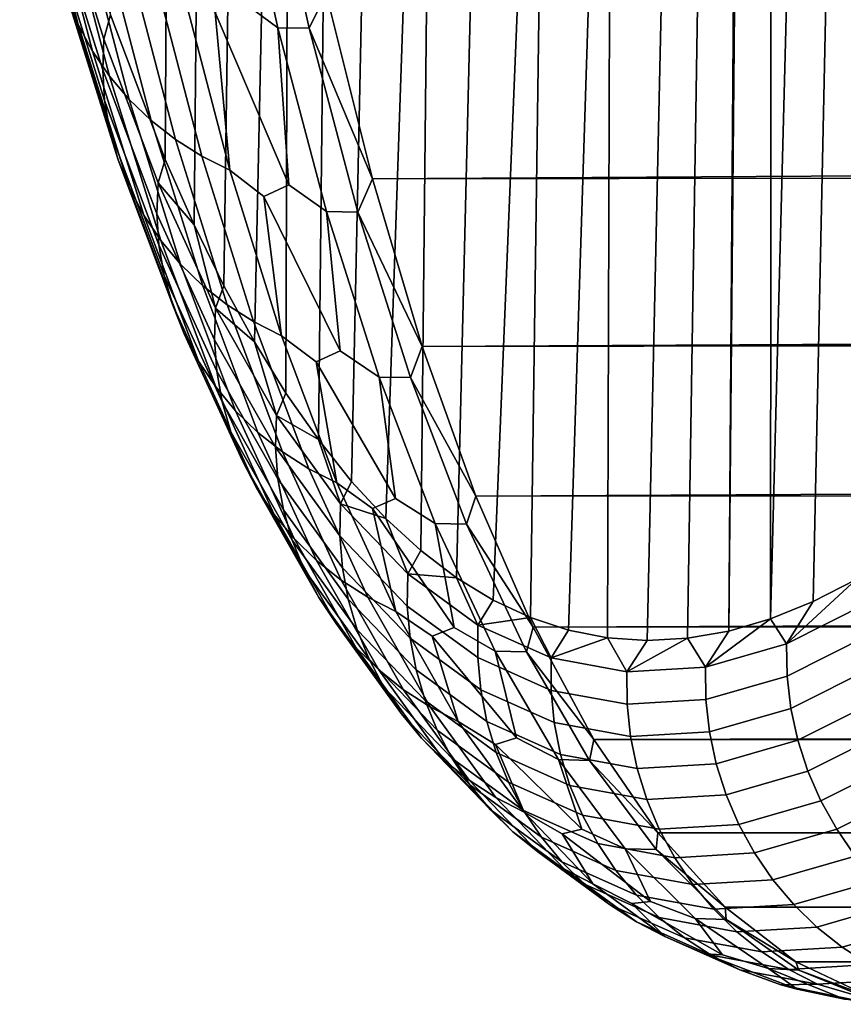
# Model space of a CAD drawing. Header units: metres. Extents: x -29 to 117, y -464 to 29.
# Tile 289 of 362: x 60.7 to 62.71, y -28.23 to -25.82. Entities that reach past the tile are written whole.
import ezdxf

# ---------------------------------------------------------------- set-up
doc = ezdxf.new("R2010")
doc.units = ezdxf.units.M
doc.layers.add('solid_24_501_056_XXX', color=7, linetype='CONTINUOUS')

msp = doc.modelspace()

# ---------------------------------------------------------------- linework, layer by layer
at = {"layer": 'solid_24_501_056_XXX'}
for points in [[(60.917889, -25.811293, 60.908936), (61.008106, -20.534176, 64.805717), (61.082829, -21.056488, 63.927475), (61.052059, -26.165073, 59.822037)], [(61.052059, -26.165073, 59.822037), (61.082829, -21.056488, 63.927475), (61.166542, -21.541302, 63.02774), (61.122555, -26.325069, 59.272682)], [(61.122555, -26.325069, 59.272682), (61.166542, -21.541302, 63.02774), (61.259201, -21.9884, 62.106964), (61.195305, -26.47378, 58.719517)], [(61.195305, -26.47378, 58.719517), (61.259201, -21.9884, 62.106964), (61.3606, -22.396265, 61.167656), (61.270229, -26.610952, 58.163246)], [(61.34726, -26.736383, 57.604412), (61.270229, -26.610952, 58.163246), (61.3606, -22.396265, 61.167656)], [(61.34726, -26.736383, 57.604412), (61.3606, -22.396265, 61.167656), (61.470665, -22.764635, 60.210468), (61.426483, -26.850285, 57.042343)], [(61.426483, -26.850285, 57.042343), (61.470665, -22.764635, 60.210468), (61.589153, -23.092253, 59.23785), (61.507847, -26.952559, 56.477432)], [(61.507847, -26.952559, 56.477432), (61.589153, -23.092253, 59.23785), (61.715961, -23.378817, 58.25071), (61.591259, -27.043016, 55.910378)], [(61.676655, -27.121513, 55.341679), (61.591259, -27.043016, 55.910378), (61.715961, -23.378817, 58.25071)], [(61.676655, -27.121513, 55.341679), (61.715961, -23.378817, 58.25071), (61.850834, -23.623327, 57.251381), (61.76413, -27.188211, 54.770626)], [(61.76413, -27.188211, 54.770626), (61.850834, -23.623327, 57.251381), (61.993603, -23.825478, 56.241089), (61.853615, -27.243029, 54.197704)], [(61.945007, -27.28583, 53.623642), (61.853615, -27.243029, 54.197704), (61.993603, -23.825478, 56.241089)], [(61.945007, -27.28583, 53.623642), (61.993603, -23.825478, 56.241089), (62.143898, -23.984343, 55.222794), (62.038242, -27.316511, 53.048912)], [(62.133427, -27.335184, 52.472771), (62.038242, -27.316511, 53.048912), (62.143898, -23.984343, 55.222794)], [(62.133427, -27.335184, 52.472771), (62.143898, -23.984343, 55.222794), (62.30183, -24.100189, 54.195641), (62.230473, -27.341801, 51.895775)], [(62.230473, -27.341801, 51.895775), (62.30183, -24.100189, 54.195641), (62.379253, -24.142944, 53.70388), (62.329262, -27.336281, 51.318699)], [(62.329262, -27.336281, 51.318699), (62.379253, -24.142944, 53.70388), (62.452919, -24.179733, 53.239231), (62.429733, -27.318565, 50.741978)], [(62.429733, -27.318565, 50.741978), (62.452919, -24.179733, 53.239231), (62.458321, -24.182289, 53.205284)], [(62.429733, -27.318565, 50.741978), (62.458321, -24.182289, 53.205284), (62.53405, -24.216347, 52.730785), (62.531998, -27.2887, 50.164856)], [(62.531998, -27.2887, 50.164856), (62.53405, -24.216347, 52.730785), (62.611195, -24.247766, 52.250172)], [(62.531998, -27.2887, 50.164856), (62.611195, -24.247766, 52.250172), (62.699429, -24.275776, 51.707115), (62.63596, -27.246687, 49.587948)], [(62.63596, -27.246687, 49.587948), (62.699429, -24.275776, 51.707115), (62.789268, -24.291878, 51.1646), (62.741486, -27.192522, 49.012028)], [(60.696167, -25.32222, 63.205719), (60.811871, -25.766062, 62.151993), (60.839283, -25.834352, 62.182224), (60.723297, -25.389418, 63.238548)], [(61.326973, -25.842443, 63.392067), (61.404263, -25.843325, 63.414909), (61.294796, -25.348557, 64.474648), (61.217274, -25.347549, 64.453278)], [(61.237095, -25.776196, 63.497288), (61.326973, -25.842443, 63.392067), (61.217274, -25.347549, 64.453278)], [(61.294796, -25.348557, 64.474648), (61.404263, -25.843325, 63.414909), (61.445564, -25.757694, 63.612606)], [(60.723297, -25.389418, 63.238548), (60.839283, -25.834352, 62.182224), (60.873932, -25.899477, 62.212017), (60.757679, -25.453518, 63.270767)], [(60.778881, -25.475048, 62.032654), (60.792866, -25.412872, 61.97942), (60.917889, -25.811293, 60.908936), (60.902275, -25.870531, 60.974213)], [(60.757679, -25.453518, 63.270767), (60.873932, -25.899477, 62.212017), (60.915474, -25.960787, 62.241077), (60.798973, -25.513889, 63.302063)], [(60.778881, -25.475048, 62.032654), (60.902275, -25.870531, 60.974213), (60.899139, -25.945667, 61.000168), (60.775391, -25.549047, 62.061657)], [(60.798973, -25.513889, 63.302063), (60.915474, -25.960787, 62.241077), (60.963497, -26.017679, 62.269115), (60.846775, -25.569931, 63.332119)], [(60.775391, -25.549047, 62.061657), (60.899139, -25.945667, 61.000168), (60.903866, -26.020435, 61.026939), (60.779766, -25.6227, 62.091408)], [(60.846775, -25.569931, 63.332119), (60.963497, -26.017679, 62.269115), (61.017532, -26.06959, 62.295853), (60.900612, -25.62109, 63.360641)], [(60.779766, -25.6227, 62.091408), (60.903866, -26.020435, 61.026939), (60.916405, -26.094095, 61.054256), (60.791965, -25.695276, 62.12162)], [(60.900612, -25.62109, 63.360641), (61.017532, -26.06959, 62.295853), (61.077038, -26.116007, 62.32103), (60.959949, -25.666862, 63.387348)], [(60.959949, -25.666862, 63.387348), (61.077038, -26.116007, 62.32103), (61.141426, -26.156469, 62.344395), (61.0242, -25.706793, 63.411972)], [(60.791965, -25.695276, 62.12162), (60.916405, -26.094095, 61.054256), (60.93663, -26.165916, 61.081852), (60.811871, -25.766062, 62.151993)], [(61.558483, -26.211903, 62.547153), (112.108826, -25.918825, 63.248302), (112.031418, -25.682573, 63.777847), (61.445564, -25.757694, 63.612606)], [(61.0242, -25.706793, 63.411972), (61.141426, -26.156469, 62.344395), (61.210064, -26.190578, 62.365715), (61.092731, -25.740488, 63.434273)], [(61.092731, -25.740488, 63.434273), (61.210064, -26.190578, 62.365715), (61.173927, -25.805346, 63.368992)], [(60.811871, -25.766062, 62.151993), (60.93663, -26.165916, 61.081852), (60.964352, -26.235191, 61.109451), (60.839283, -25.834352, 62.182224)], [(61.173927, -25.805346, 63.368992), (61.354042, -26.226875, 62.4305), (61.326973, -25.842443, 63.392067), (61.237095, -25.776196, 63.497288)], [(61.404263, -25.843325, 63.414909), (61.558483, -26.211903, 62.547153), (61.445564, -25.757694, 63.612606)], [(60.902275, -25.870531, 60.974213), (60.917889, -25.811293, 60.908936), (61.052059, -26.165073, 59.822037), (61.034389, -26.222, 59.901379)], [(61.210064, -26.190578, 62.365715), (61.292976, -26.25526, 62.290474), (61.354042, -26.226875, 62.4305), (61.173927, -25.805346, 63.368992)], [(60.839283, -25.834352, 62.182224), (60.964352, -26.235191, 61.109451), (60.999287, -26.301233, 61.136787), (60.873932, -25.899477, 62.212017)], [(61.446232, -26.292515, 62.312187), (61.52327, -26.293377, 62.336521), (61.404263, -25.843325, 63.414909), (61.326973, -25.842443, 63.392067)], [(61.354042, -26.226875, 62.4305), (61.446232, -26.292515, 62.312187), (61.326973, -25.842443, 63.392067)], [(61.404263, -25.843325, 63.414909), (61.52327, -26.293377, 62.336521), (61.558483, -26.211903, 62.547153)], [(60.902275, -25.870531, 60.974213), (61.034389, -26.222, 59.901379), (61.031631, -26.298145, 59.924255), (60.899139, -25.945667, 61.000168)], [(60.873932, -25.899477, 62.212017), (60.999287, -26.301233, 61.136787), (61.041092, -26.36339, 61.163582), (60.915474, -25.960787, 62.241077)], [(61.558483, -26.211903, 62.547153), (112.188446, -26.144548, 62.713062), (112.108826, -25.918825, 63.248302)], [(60.899139, -25.945667, 61.000168), (61.031631, -26.298145, 59.924255), (61.036728, -26.373903, 59.948006), (60.903866, -26.020435, 61.026939)], [(60.915474, -25.960787, 62.241077), (61.041092, -26.36339, 61.163582), (61.089355, -26.421047, 61.189571), (60.963497, -26.017679, 62.269115)], [(60.903866, -26.020435, 61.026939), (61.036728, -26.373903, 59.948006), (61.049625, -26.448521, 59.972397), (60.916405, -26.094095, 61.054256)], [(60.963497, -26.017679, 62.269115), (61.089355, -26.421047, 61.189571), (61.143597, -26.473633, 61.214504), (61.017532, -26.06959, 62.295853)], [(61.017532, -26.06959, 62.295853), (61.143597, -26.473633, 61.214504), (61.203281, -26.520628, 61.238132), (61.077038, -26.116007, 62.32103)], [(60.916405, -26.094095, 61.054256), (61.049625, -26.448521, 59.972397), (61.070202, -26.521261, 59.997189), (60.93663, -26.165916, 61.081852)], [(61.077038, -26.116007, 62.32103), (61.203281, -26.520628, 61.238132), (61.267822, -26.561569, 61.260216), (61.141426, -26.156469, 62.344395)], [(61.141426, -26.156469, 62.344395), (61.267822, -26.561569, 61.260216), (61.336575, -26.596048, 61.280544), (61.210064, -26.190578, 62.365715)], [(61.68055, -26.622402, 61.463009), (112.270638, -26.359629, 62.172237), (112.188446, -26.144548, 62.713062), (61.558483, -26.211903, 62.547153)], [(60.93663, -26.165916, 61.081852), (61.070202, -26.521261, 59.997189), (61.098248, -26.591408, 60.022129), (60.964352, -26.235191, 61.109451)], [(61.034389, -26.222, 59.901379), (61.052059, -26.165073, 59.822037), (61.122555, -26.325069, 59.272682)], [(61.210064, -26.190578, 62.365715), (61.336575, -26.596048, 61.280544), (61.292976, -26.25526, 62.290474)], [(61.034389, -26.222, 59.901379), (61.174973, -26.528938, 58.816021), (61.172619, -26.605963, 58.835793), (61.031631, -26.298145, 59.924255)], [(61.034389, -26.222, 59.901379), (61.122555, -26.325069, 59.272682), (61.174973, -26.528938, 58.816021)], [(61.292976, -26.25526, 62.290474), (61.480145, -26.633104, 61.347115), (61.446232, -26.292515, 62.312187), (61.354042, -26.226875, 62.4305)], [(61.52327, -26.293377, 62.336521), (61.68055, -26.622402, 61.463009), (61.558483, -26.211903, 62.547153)], [(60.964352, -26.235191, 61.109451), (61.098248, -26.591408, 60.022129), (61.133488, -26.658266, 60.046974), (60.999287, -26.301233, 61.136787)], [(61.336575, -26.596048, 61.280544), (61.421322, -26.659824, 61.195263), (61.480145, -26.633104, 61.347115), (61.292976, -26.25526, 62.290474)], [(60.999287, -26.301233, 61.136787), (61.133488, -26.658266, 60.046974), (61.175575, -26.721172, 60.07148), (61.041092, -26.36339, 61.163582)], [(61.031631, -26.298145, 59.924255), (61.172619, -26.605963, 58.835793), (61.178108, -26.682579, 58.856503), (61.036728, -26.373903, 59.948006)], [(61.574802, -26.697151, 61.215599), (61.651569, -26.698099, 61.241436), (61.52327, -26.293377, 62.336521), (61.446232, -26.292515, 62.312187)], [(61.480145, -26.633104, 61.347115), (61.574802, -26.697151, 61.215599), (61.446232, -26.292515, 62.312187)], [(61.52327, -26.293377, 62.336521), (61.651569, -26.698099, 61.241436), (61.68055, -26.622402, 61.463009)], [(61.174973, -26.528938, 58.816021), (61.122555, -26.325069, 59.272682), (61.195305, -26.47378, 58.719517)], [(61.036728, -26.373903, 59.948006), (61.178108, -26.682579, 58.856503), (61.191391, -26.758032, 58.877941), (61.049625, -26.448521, 59.972397)], [(61.041092, -26.36339, 61.163582), (61.175575, -26.721172, 60.07148), (61.224094, -26.779505, 60.095406), (61.089355, -26.421047, 61.189571)], [(61.68055, -26.622402, 61.463009), (112.321541, -26.484478, 61.842522), (112.270638, -26.359629, 62.172237)], [(61.089355, -26.421047, 61.189571), (61.224094, -26.779505, 60.095406), (61.278561, -26.832689, 60.118511), (61.143597, -26.473633, 61.214504)], [(61.049625, -26.448521, 59.972397), (61.191391, -26.758032, 58.877941), (61.21233, -26.831575, 58.899895), (61.070202, -26.521261, 59.997189)], [(61.143597, -26.473633, 61.214504), (61.278561, -26.832689, 60.118511), (61.33844, -26.880199, 60.140568), (61.203281, -26.520628, 61.238132)], [(61.174973, -26.528938, 58.816021), (61.195305, -26.47378, 58.719517), (61.270229, -26.610952, 58.163246)], [(61.68055, -26.622402, 61.463009), (112.355225, -26.563883, 61.626099), (112.321541, -26.484478, 61.842522)], [(61.070202, -26.521261, 59.997189), (61.21233, -26.831575, 58.899895), (61.240726, -26.902481, 58.922153), (61.098248, -26.591408, 60.022129)], [(61.203281, -26.520628, 61.238132), (61.33844, -26.880199, 60.140568), (61.403137, -26.921562, 60.161362), (61.267822, -26.561569, 61.260216)], [(61.174973, -26.528938, 58.816021), (61.323776, -26.79088, 57.72002), (61.321846, -26.868652, 57.736664), (61.172619, -26.605963, 58.835793)], [(61.174973, -26.528938, 58.816021), (61.270229, -26.610952, 58.163246), (61.323776, -26.79088, 57.72002)], [(61.267822, -26.561569, 61.260216), (61.403137, -26.921562, 60.161362), (61.472015, -26.956373, 60.180683), (61.336575, -26.596048, 61.280544)], [(61.811581, -26.988411, 60.361847), (112.441757, -26.757114, 61.074997), (112.355225, -26.563883, 61.626099), (61.68055, -26.622402, 61.463009)], [(61.098248, -26.591408, 60.022129), (61.240726, -26.902481, 58.922153), (61.276291, -26.970047, 58.944492), (61.133488, -26.658266, 60.046974)], [(61.172619, -26.605963, 58.835793), (61.321846, -26.868652, 57.736664), (61.327751, -26.946001, 57.754307), (61.178108, -26.682579, 58.856503)], [(61.323776, -26.79088, 57.72002), (61.270229, -26.610952, 58.163246), (61.34726, -26.736383, 57.604412)], [(61.336575, -26.596048, 61.280544), (61.472015, -26.956373, 60.180683), (61.421322, -26.659824, 61.195263)], [(61.421322, -26.659824, 61.195263), (61.615147, -26.994358, 60.249035), (61.574802, -26.697151, 61.215599), (61.480145, -26.633104, 61.347115)], [(61.651569, -26.698099, 61.241436), (61.811581, -26.988411, 60.361847), (61.68055, -26.622402, 61.463009)], [(61.133488, -26.658266, 60.046974), (61.276291, -26.970047, 58.944492), (61.31868, -27.033606, 58.96669), (61.175575, -26.721172, 60.07148)], [(61.472015, -26.956373, 60.180683), (61.558708, -27.018503, 60.085327), (61.615147, -26.994358, 60.249035), (61.421322, -26.659824, 61.195263)], [(61.178108, -26.682579, 58.856503), (61.327751, -26.946001, 57.754307), (61.341438, -27.022165, 57.772774), (61.191391, -26.758032, 58.877941)], [(61.712425, -27.055809, 60.104279), (61.78891, -27.056953, 60.13163), (61.651569, -26.698099, 61.241436), (61.574802, -26.697151, 61.215599)], [(61.615147, -26.994358, 60.249035), (61.712425, -27.055809, 60.104279), (61.574802, -26.697151, 61.215599)], [(61.651569, -26.698099, 61.241436), (61.78891, -27.056953, 60.13163), (61.811581, -26.988411, 60.361847)], [(61.175575, -26.721172, 60.07148), (61.31868, -27.033606, 58.96669), (61.367466, -27.092529, 58.988529), (61.224094, -26.779505, 60.095406)], [(61.323776, -26.79088, 57.72002), (61.34726, -26.736383, 57.604412), (61.426483, -26.850285, 57.042343)], [(61.191391, -26.758032, 58.877941), (61.341438, -27.022165, 57.772774), (61.362766, -27.09639, 57.791878), (61.21233, -26.831575, 58.899895)], [(112.506256, -26.853649, 60.784767), (112.441757, -26.757114, 61.074997), (61.811581, -26.988411, 60.361847), (112.529884, -26.939154, 60.519253)], [(61.224094, -26.779505, 60.095406), (61.367466, -27.092529, 58.988529), (61.422173, -27.146236, 59.009789), (61.278561, -26.832689, 60.118511)], [(61.323776, -26.79088, 57.72002), (61.480515, -27.007574, 56.615261), (61.479031, -27.085962, 56.628765), (61.321846, -26.868652, 57.736664)], [(61.323776, -26.79088, 57.72002), (61.426483, -26.850285, 57.042343), (61.480515, -27.007574, 56.615261)], [(61.21233, -26.831575, 58.899895), (61.362766, -27.09639, 57.791878), (61.391529, -27.16794, 57.811432), (61.240726, -26.902481, 58.922153)], [(61.278561, -26.832689, 60.118511), (61.422173, -27.146236, 59.009789), (61.482254, -27.194193, 59.030266), (61.33844, -26.880199, 60.140568)], [(61.480515, -27.007574, 56.615261), (61.426483, -26.850285, 57.042343), (61.507847, -26.952559, 56.477432)], [(61.321846, -26.868652, 57.736664), (61.479031, -27.085962, 56.628765), (61.485374, -27.163916, 56.643326), (61.327751, -26.946001, 57.754307)], [(61.33844, -26.880199, 60.140568), (61.482254, -27.194193, 59.030266), (61.547123, -27.235924, 59.049755), (61.403137, -26.921562, 60.161362)], [(61.240726, -26.902481, 58.922153), (61.391529, -27.16794, 57.811432), (61.427437, -27.236111, 57.831245), (61.276291, -26.970047, 58.944492)], [(61.403137, -26.921562, 60.161362), (61.547123, -27.235924, 59.049755), (61.616131, -27.271021, 59.068062), (61.472015, -26.956373, 60.180683)], [(61.327751, -26.946001, 57.754307), (61.485374, -27.163916, 56.643326), (61.499485, -27.240665, 56.658802), (61.341438, -27.022165, 57.772774)], [(61.472015, -26.956373, 60.180683), (61.616131, -27.271021, 59.068062), (61.558708, -27.018503, 60.085327)], [(61.480515, -27.007574, 56.615261), (61.507847, -26.952559, 56.477432), (61.591259, -27.043016, 55.910378)], [(61.951405, -27.30921, 59.24538), (112.620049, -27.109928, 59.95892), (112.529884, -26.939154, 60.519253), (61.811581, -26.988411, 60.361847)], [(61.276291, -26.970047, 58.944492), (61.427437, -27.236111, 57.831245), (61.470139, -27.300226, 57.851116), (61.31868, -27.033606, 58.96669)], [(61.558708, -27.018503, 60.085327), (61.758804, -27.31011, 59.138184), (61.712425, -27.055809, 60.104279), (61.615147, -26.994358, 60.249035)], [(61.78891, -27.056953, 60.13163), (61.951405, -27.30921, 59.24538), (61.811581, -26.988411, 60.361847)], [(61.341438, -27.022165, 57.772774), (61.499485, -27.240665, 56.658802), (61.521221, -27.315453, 56.675037), (61.362766, -27.09639, 57.791878)], [(61.480515, -27.007574, 56.615261), (61.644897, -27.178816, 55.503632), (61.643879, -27.25769, 55.513985), (61.479031, -27.085962, 56.628765)], [(61.480515, -27.007574, 56.615261), (61.591259, -27.043016, 55.910378), (61.644897, -27.178816, 55.503632)], [(61.616131, -27.271021, 59.068062), (61.704876, -27.330751, 58.962639), (61.758804, -27.31011, 59.138184), (61.558708, -27.018503, 60.085327)], [(61.31868, -27.033606, 58.96669), (61.470139, -27.300226, 57.851116), (61.519211, -27.359652, 57.870853), (61.367466, -27.092529, 58.988529)], [(61.644897, -27.178816, 55.503632), (61.591259, -27.043016, 55.910378), (61.676655, -27.121513, 55.341679)], [(61.858845, -27.36795, 58.980202), (61.935028, -27.369398, 59.009064), (61.78891, -27.056953, 60.13163), (61.712425, -27.055809, 60.104279)], [(61.758804, -27.31011, 59.138184), (61.858845, -27.36795, 58.980202), (61.712425, -27.055809, 60.104279)], [(61.78891, -27.056953, 60.13163), (61.935028, -27.369398, 59.009064), (61.951405, -27.30921, 59.24538)], [(61.362766, -27.09639, 57.791878), (61.521221, -27.315453, 56.675037), (61.550365, -27.387537, 56.691879), (61.391529, -27.16794, 57.811432)], [(61.367466, -27.092529, 58.988529), (61.519211, -27.359652, 57.870853), (61.574169, -27.413801, 57.890263), (61.422173, -27.146236, 59.009789)], [(61.479031, -27.085962, 56.628765), (61.643879, -27.25769, 55.513985), (61.650681, -27.336121, 55.525455), (61.485374, -27.163916, 56.643326)], [(61.644897, -27.178816, 55.503632), (61.676655, -27.121513, 55.341679), (61.76413, -27.188211, 54.770626)], [(112.697678, -27.179882, 59.71479), (112.620049, -27.109928, 59.95892), (61.951405, -27.30921, 59.24538), (112.711998, -27.26927, 59.394337)], [(61.422173, -27.146236, 59.009789), (61.574169, -27.413801, 57.890263), (61.634472, -27.462139, 57.909145), (61.482254, -27.194193, 59.030266)], [(61.391529, -27.16794, 57.811432), (61.550365, -27.387537, 56.691879), (61.586636, -27.456205, 56.709148), (61.427437, -27.236111, 57.831245)], [(61.485374, -27.163916, 56.643326), (61.650681, -27.336121, 55.525455), (61.665234, -27.413332, 55.537933), (61.499485, -27.240665, 56.658802)], [(61.482254, -27.194193, 59.030266), (61.634472, -27.462139, 57.909145), (61.699516, -27.504185, 57.927322), (61.547123, -27.235924, 59.049755)], [(61.644897, -27.178816, 55.503632), (61.816635, -27.304401, 54.387028), (61.816101, -27.383631, 54.394222), (61.643879, -27.25769, 55.513985)], [(61.644897, -27.178816, 55.503632), (61.76413, -27.188211, 54.770626), (61.816635, -27.304401, 54.387028)], [(61.816635, -27.304401, 54.387028), (61.76413, -27.188211, 54.770626), (61.853615, -27.243029, 54.197704)], [(62.57082, -27.34973, 49.908119), (62.63596, -27.246687, 49.587948), (62.741486, -27.192522, 49.012028)], [(62.57082, -27.34973, 49.908119), (62.741486, -27.192522, 49.012028), (62.774532, -27.247353, 48.794483)], [(61.427437, -27.236111, 57.831245), (61.586636, -27.456205, 56.709148), (61.629669, -27.520779, 56.726685), (61.470139, -27.300226, 57.851116)], [(61.499485, -27.240665, 56.658802), (61.665234, -27.413332, 55.537933), (61.687393, -27.488562, 55.551292), (61.521221, -27.315453, 56.675037)], [(61.547123, -27.235924, 59.049755), (61.699516, -27.504185, 57.927322), (61.768661, -27.539526, 57.944607), (61.616131, -27.271021, 59.068062)], [(61.816635, -27.304401, 54.387028), (61.853615, -27.243029, 54.197704), (61.945007, -27.28583, 53.623642)], [(61.643879, -27.25769, 55.513985), (61.816101, -27.383631, 54.394222), (61.82338, -27.462408, 54.402596), (61.650681, -27.336121, 55.525455)], [(62.099796, -27.584116, 58.115414), (112.805229, -27.417007, 58.825958), (112.711998, -27.26927, 59.394337), (61.951405, -27.30921, 59.24538)], [(62.57082, -27.34973, 49.908119), (62.531998, -27.2887, 50.164856), (62.63596, -27.246687, 49.587948)], [(62.57082, -27.34973, 49.908119), (62.774532, -27.247353, 48.794483), (62.776688, -27.326426, 48.785992), (62.572403, -27.429087, 49.902733)], [(61.616131, -27.271021, 59.068062), (61.768661, -27.539526, 57.944607), (61.704876, -27.330751, 58.962639)], [(61.816635, -27.304401, 54.387028), (61.945007, -27.28583, 53.623642), (61.995419, -27.384207, 53.267323)], [(61.995419, -27.384207, 53.267323), (61.945007, -27.28583, 53.623642), (62.038242, -27.316511, 53.048912)], [(62.372837, -27.406775, 51.02602), (62.429733, -27.318565, 50.741978), (62.531998, -27.2887, 50.164856)], [(62.372837, -27.406775, 51.02602), (62.531998, -27.2887, 50.164856), (62.57082, -27.34973, 49.908119)], [(61.470139, -27.300226, 57.851116), (61.629669, -27.520779, 56.726685), (61.679043, -27.58062, 56.744312), (61.519211, -27.359652, 57.870853)], [(61.521221, -27.315453, 56.675037), (61.687393, -27.488562, 55.551292), (61.716946, -27.561066, 55.565407), (61.550365, -27.387537, 56.691879)], [(61.704876, -27.330751, 58.962639), (61.910858, -27.579891, 58.016476), (61.858845, -27.36795, 58.980202), (61.758804, -27.31011, 59.138184)], [(61.816635, -27.304401, 54.387028), (61.995419, -27.384207, 53.267323), (61.995388, -27.463661, 53.271358), (61.816101, -27.383631, 54.394222)], [(61.935028, -27.369398, 59.009064), (62.099796, -27.584116, 58.115414), (61.951405, -27.30921, 59.24538)], [(61.995419, -27.384207, 53.267323), (62.038242, -27.316511, 53.048912), (62.133427, -27.335184, 52.472771)], [(61.650681, -27.336121, 55.525455), (61.82338, -27.462408, 54.402596), (61.838394, -27.539959, 54.412071), (61.665234, -27.413332, 55.537933)], [(61.768661, -27.539526, 57.944607), (61.859558, -27.596113, 57.829163), (61.910858, -27.579891, 58.016476), (61.704876, -27.330751, 58.962639)], [(61.995419, -27.384207, 53.267323), (62.133427, -27.335184, 52.472771), (62.180927, -27.418299, 52.146374)], [(62.180927, -27.418299, 52.146374), (62.133427, -27.335184, 52.472771), (62.230473, -27.341801, 51.895775)], [(62.180927, -27.418299, 52.146374), (62.230473, -27.341801, 51.895775), (62.329262, -27.336281, 51.318699)], [(62.180927, -27.418299, 52.146374), (62.329262, -27.336281, 51.318699), (62.372837, -27.406775, 51.02602)], [(62.372837, -27.406775, 51.02602), (62.329262, -27.336281, 51.318699), (62.429733, -27.318565, 50.741978)], [(62.572403, -27.429087, 49.902733), (62.776688, -27.326426, 48.785992), (62.786594, -27.40505, 48.778996), (62.581757, -27.507992, 49.898777)], [(61.519211, -27.359652, 57.870853), (61.679043, -27.58062, 56.744312), (61.734264, -27.635134, 56.761852), (61.574169, -27.413801, 57.890263)], [(62.372837, -27.406775, 51.02602), (62.57082, -27.34973, 49.908119), (62.572403, -27.429087, 49.902733), (62.373871, -27.48629, 51.023762)], [(61.550365, -27.387537, 56.691879), (61.716946, -27.561066, 55.565407), (61.75359, -27.630127, 55.580132), (61.586636, -27.456205, 56.709148)], [(61.816101, -27.383631, 54.394222), (61.995388, -27.463661, 53.271358), (62.003162, -27.54266, 53.276638), (61.82338, -27.462408, 54.402596)], [(62.013786, -27.633116, 57.845341), (62.089661, -27.634975, 57.875706), (61.935028, -27.369398, 59.009064), (61.858845, -27.36795, 58.980202)], [(61.910858, -27.579891, 58.016476), (62.013786, -27.633116, 57.845341), (61.858845, -27.36795, 58.980202)], [(61.935028, -27.369398, 59.009064), (62.089661, -27.634975, 57.875706), (62.099796, -27.584116, 58.115414)], [(61.995419, -27.384207, 53.267323), (62.180927, -27.418299, 52.146374), (62.181423, -27.497849, 52.147255), (61.995388, -27.463661, 53.271358)], [(61.574169, -27.413801, 57.890263), (61.734264, -27.635134, 56.761852), (61.794792, -27.683784, 56.779137), (61.634472, -27.462139, 57.909145)], [(61.665234, -27.413332, 55.537933), (61.838394, -27.539959, 54.412071), (61.860996, -27.615513, 54.42255), (61.687393, -27.488562, 55.551292)], [(62.180927, -27.418299, 52.146374), (62.372837, -27.406775, 51.02602), (62.373871, -27.48629, 51.023762), (62.181423, -27.497849, 52.147255)], [(62.581757, -27.507992, 49.898777), (62.786594, -27.40505, 48.778996), (62.804165, -27.482452, 48.773556), (62.598785, -27.585665, 49.896294)], [(112.894539, -27.462954, 58.633938), (112.805229, -27.417007, 58.825958), (62.099796, -27.584116, 58.115414), (112.899338, -27.552999, 58.254189)], [(62.373871, -27.48629, 51.023762), (62.572403, -27.429087, 49.902733), (62.581757, -27.507992, 49.898777), (62.382679, -27.565353, 51.022873)], [(61.586636, -27.456205, 56.709148), (61.75359, -27.630127, 55.580132), (61.79697, -27.695061, 55.595322), (61.629669, -27.520779, 56.726685)], [(61.634472, -27.462139, 57.909145), (61.794792, -27.683784, 56.779137), (61.860023, -27.726091, 56.795994), (61.699516, -27.504185, 57.927322)], [(61.82338, -27.462408, 54.402596), (62.003162, -27.54266, 53.276638), (62.018654, -27.620424, 53.283108), (61.838394, -27.539959, 54.412071)], [(61.995388, -27.463661, 53.271358), (62.181423, -27.497849, 52.147255), (62.189705, -27.576942, 52.149445), (62.003162, -27.54266, 53.276638)], [(62.181423, -27.497849, 52.147255), (62.373871, -27.48629, 51.023762), (62.382679, -27.565353, 51.022873), (62.189705, -27.576942, 52.149445)], [(62.598785, -27.585665, 49.896294), (62.804165, -27.482452, 48.773556), (62.829216, -27.557863, 48.769733), (62.623318, -27.661337, 49.895302)], [(61.687393, -27.488562, 55.551292), (61.860996, -27.615513, 54.42255), (61.890965, -27.688324, 54.433933), (61.716946, -27.561066, 55.565407)], [(61.699516, -27.504185, 57.927322), (61.860023, -27.726091, 56.795994), (61.929317, -27.761633, 56.812252), (61.768661, -27.539526, 57.944607)], [(62.382679, -27.565353, 51.022873), (62.581757, -27.507992, 49.898777), (62.598785, -27.585665, 49.896294), (62.399181, -27.643177, 51.023357)], [(61.629669, -27.520779, 56.726685), (61.79697, -27.695061, 55.595322), (61.846657, -27.755228, 55.610828), (61.679043, -27.58062, 56.744312)], [(61.768661, -27.539526, 57.944607), (61.929317, -27.761633, 56.812252), (61.859558, -27.596113, 57.829163)], [(61.838394, -27.539959, 54.412071), (62.018654, -27.620424, 53.283108), (62.041718, -27.696182, 53.29071), (61.860996, -27.615513, 54.42255)], [(62.003162, -27.54266, 53.276638), (62.189705, -27.576942, 52.149445), (62.205696, -27.654797, 52.15292), (62.018654, -27.620424, 53.283108)], [(62.256573, -27.812523, 56.973747), (112.994835, -27.677206, 57.679028), (112.899338, -27.552999, 58.254189), (62.099796, -27.584116, 58.115414)], [(62.623318, -27.661337, 49.895302), (62.829216, -27.557863, 48.769733), (62.861507, -27.630539, 48.767567), (62.655117, -27.734259, 49.895817)], [(61.679043, -27.58062, 56.744312), (61.846657, -27.755228, 55.610828), (61.902157, -27.810032, 55.626499), (61.734264, -27.635134, 56.761852)], [(61.716946, -27.561066, 55.565407), (61.890965, -27.688324, 54.433933), (61.928005, -27.757671, 54.446106), (61.75359, -27.630127, 55.580132)], [(61.859558, -27.596113, 57.829163), (62.071018, -27.803444, 56.88583), (62.013786, -27.633116, 57.845341), (61.910858, -27.579891, 58.016476)], [(62.189705, -27.576942, 52.149445), (62.382679, -27.565353, 51.022873), (62.399181, -27.643177, 51.023357), (62.205696, -27.654797, 52.15292)], [(61.929317, -27.761633, 56.812252), (62.022449, -27.814346, 56.686886), (62.071018, -27.803444, 56.88583), (61.859558, -27.596113, 57.829163)], [(62.089661, -27.634975, 57.875706), (62.256573, -27.812523, 56.973747), (62.099796, -27.584116, 58.115414)], [(62.399181, -27.643177, 51.023357), (62.598785, -27.585665, 49.896294), (62.623318, -27.661337, 49.895302), (62.42321, -27.718994, 51.025219)], [(61.75359, -27.630127, 55.580132), (61.928005, -27.757671, 54.446106), (61.971745, -27.82287, 54.45895), (61.79697, -27.695061, 55.595322)], [(61.860996, -27.615513, 54.42255), (62.041718, -27.696182, 53.29071), (62.072124, -27.769188, 53.299366), (61.890965, -27.688324, 54.433933)], [(62.018654, -27.620424, 53.283108), (62.205696, -27.654797, 52.15292), (62.229233, -27.730642, 52.157646), (62.041718, -27.696182, 53.29071)], [(62.655117, -27.734259, 49.895817), (62.861507, -27.630539, 48.767567), (62.900715, -27.69976, 48.767071), (62.693867, -27.803711, 49.897831)], [(61.734264, -27.635134, 56.761852), (61.902157, -27.810032, 55.626499), (61.962921, -27.858929, 55.642178), (61.794792, -27.683784, 56.779137)], [(62.176952, -27.851063, 56.701683), (62.252499, -27.853443, 56.733543), (62.089661, -27.634975, 57.875706), (62.013786, -27.633116, 57.845341)], [(62.071018, -27.803444, 56.88583), (62.176952, -27.851063, 56.701683), (62.013786, -27.633116, 57.845341)], [(62.089661, -27.634975, 57.875706), (62.252499, -27.853443, 56.733543), (62.256573, -27.812523, 56.973747)], [(62.205696, -27.654797, 52.15292), (62.399181, -27.643177, 51.023357), (62.42321, -27.718994, 51.025219), (62.229233, -27.730642, 52.157646)], [(113.095596, -27.702583, 57.543739), (112.994835, -27.677206, 57.679028), (62.256573, -27.812523, 56.973747), (113.091423, -27.789503, 57.100876)], [(62.42321, -27.718994, 51.025219), (62.623318, -27.661337, 49.895302), (62.655117, -27.734259, 49.895817), (62.454533, -27.792055, 51.028435)], [(61.794792, -27.683784, 56.779137), (61.962921, -27.858929, 55.642178), (62.028351, -27.90144, 55.657711), (61.860023, -27.726091, 56.795994)], [(61.79697, -27.695061, 55.595322), (61.971745, -27.82287, 54.45895), (62.021759, -27.883276, 54.472336), (61.846657, -27.755228, 55.610828)], [(61.890965, -27.688324, 54.433933), (62.072124, -27.769188, 53.299366), (62.10957, -27.838718, 53.308987), (61.928005, -27.757671, 54.446106)], [(62.041718, -27.696182, 53.29071), (62.229233, -27.730642, 52.157646), (62.26009, -27.803732, 52.163574), (62.072124, -27.769188, 53.299366)], [(62.693867, -27.803711, 49.897831), (62.900715, -27.69976, 48.767071), (62.946453, -27.764845, 48.768253), (62.739185, -27.869005, 49.901321)], [(61.860023, -27.726091, 56.795994), (62.028351, -27.90144, 55.657711), (62.097794, -27.93714, 55.672939), (61.929317, -27.761633, 56.812252)], [(62.229233, -27.730642, 52.157646), (62.42321, -27.718994, 51.025219), (62.454533, -27.792055, 51.028435), (62.26009, -27.803732, 52.163574)], [(62.454533, -27.792055, 51.028435), (62.655117, -27.734259, 49.895817), (62.693867, -27.803711, 49.897831), (62.492836, -27.861635, 51.032974)], [(61.846657, -27.755228, 55.610828), (62.021759, -27.883276, 54.472336), (62.077545, -27.93829, 54.486134), (61.902157, -27.810032, 55.626499)], [(61.928005, -27.757671, 54.446106), (62.10957, -27.838718, 53.308987), (62.153687, -27.904083, 53.319481), (61.971745, -27.82287, 54.45895)], [(61.929317, -27.761633, 56.812252), (62.097794, -27.93714, 55.672939), (62.022449, -27.814346, 56.686886)], [(62.072124, -27.769188, 53.299366), (62.26009, -27.803732, 52.163574), (62.297958, -27.873339, 52.17065), (62.10957, -27.838718, 53.308987)], [(62.421463, -27.993876, 55.822311), (113.188545, -27.889769, 56.520237), (113.091423, -27.789503, 57.100876), (62.256573, -27.812523, 56.973747)], [(62.26009, -27.803732, 52.163574), (62.454533, -27.792055, 51.028435), (62.492836, -27.861635, 51.032974), (62.297958, -27.873339, 52.17065)], [(61.902157, -27.810032, 55.626499), (62.077545, -27.93829, 54.486134), (62.138557, -27.987368, 54.500202), (61.962921, -27.858929, 55.642178)], [(61.971745, -27.82287, 54.45895), (62.153687, -27.904083, 53.319481), (62.204037, -27.96464, 53.330746), (62.021759, -27.883276, 54.472336)], [(62.022449, -27.814346, 56.686886), (62.238983, -27.980568, 55.74818), (62.176952, -27.851063, 56.701683), (62.071018, -27.803444, 56.88583)], [(62.097794, -27.93714, 55.672939), (62.193245, -27.985241, 55.537788), (62.238983, -27.980568, 55.74818), (62.022449, -27.814346, 56.686886)], [(62.252499, -27.853443, 56.733543), (62.421463, -27.993876, 55.822311), (62.256573, -27.812523, 56.973747)], [(62.492836, -27.861635, 51.032974), (62.693867, -27.803711, 49.897831), (62.739185, -27.869005, 49.901321), (62.537739, -27.92705, 51.038788)], [(62.10957, -27.838718, 53.308987), (62.297958, -27.873339, 52.17065), (62.342461, -27.938776, 52.178802), (62.153687, -27.904083, 53.319481)], [(61.962921, -27.858929, 55.642178), (62.138557, -27.987368, 54.500202), (62.204189, -28.030027, 54.514408), (62.028351, -27.90144, 55.657711)], [(62.348034, -28.021585, 55.55122), (62.423241, -28.02459, 55.584549), (62.252499, -27.853443, 56.733543), (62.176952, -27.851063, 56.701683)], [(62.238983, -27.980568, 55.74818), (62.348034, -28.021585, 55.55122), (62.176952, -27.851063, 56.701683)], [(62.252499, -27.853443, 56.733543), (62.423241, -28.02459, 55.584549), (62.421463, -27.993876, 55.822311)], [(62.297958, -27.873339, 52.17065), (62.492836, -27.861635, 51.032974), (62.537739, -27.92705, 51.038788), (62.342461, -27.938776, 52.178802)], [(62.537739, -27.92705, 51.038788), (62.739185, -27.869005, 49.901321), (62.790619, -27.929499, 49.906258), (62.588802, -27.987648, 51.045826)], [(62.021759, -27.883276, 54.472336), (62.204037, -27.96464, 53.330746), (62.260124, -28.019789, 53.34267), (62.077545, -27.93829, 54.486134)], [(62.421463, -27.993876, 55.822311), (113.28582, -27.977913, 55.937546), (113.188545, -27.889769, 56.520237)], [(62.028351, -27.90144, 55.657711), (62.204189, -28.030027, 54.514408), (62.273792, -28.065844, 54.528606), (62.097794, -27.93714, 55.672939)], [(62.153687, -27.904083, 53.319481), (62.342461, -27.938776, 52.178802), (62.393162, -27.999397, 52.18795), (62.204037, -27.96464, 53.330746)], [(62.077545, -27.93829, 54.486134), (62.260124, -28.019789, 53.34267), (62.321392, -28.068981, 53.355129), (62.138557, -27.987368, 54.500202)], [(62.097794, -27.93714, 55.672939), (62.273792, -28.065844, 54.528606), (62.193245, -27.985241, 55.537788)], [(62.342461, -27.938776, 52.178802), (62.537739, -27.92705, 51.038788), (62.588802, -27.987648, 51.045826), (62.393162, -27.999397, 52.18795)], [(62.588802, -27.987648, 51.045826), (62.790619, -27.929499, 49.906258), (62.847664, -27.984589, 49.91259), (62.645519, -28.042833, 51.054012)], [(62.204037, -27.96464, 53.330746), (62.393162, -27.999397, 52.18795), (62.449558, -28.054602, 52.198002), (62.260124, -28.019789, 53.34267)], [(62.138557, -27.987368, 54.500202), (62.321392, -28.068981, 53.355129), (62.387238, -28.111734, 53.368008), (62.204189, -28.030027, 54.514408)], [(62.193245, -27.985241, 55.537788), (62.414452, -28.111059, 54.605453), (62.348034, -28.021585, 55.55122), (62.238983, -27.980568, 55.74818)], [(62.273792, -28.065844, 54.528606), (62.371639, -28.108591, 54.383854), (62.414452, -28.111059, 54.605453), (62.193245, -27.985241, 55.537788)], [(62.393162, -27.999397, 52.18795), (62.588802, -27.987648, 51.045826), (62.645519, -28.042833, 51.054012), (62.449558, -28.054602, 52.198002)], [(62.594242, -28.127701, 54.663033), (113.383774, -28.053926, 55.352795), (113.28582, -27.977913, 55.937546), (62.421463, -27.993876, 55.822311)], [(62.645519, -28.042833, 51.054012), (62.847664, -27.984589, 49.91259), (62.909752, -28.033733, 49.920258), (62.707325, -28.09206, 51.063271)], [(62.423241, -28.02459, 55.584549), (62.594242, -28.127701, 54.663033), (62.421463, -27.993876, 55.822311)], [(62.204189, -28.030027, 54.514408), (62.387238, -28.111734, 53.368008), (62.457005, -28.147625, 53.381176), (62.273792, -28.065844, 54.528606)], [(62.260124, -28.019789, 53.34267), (62.449558, -28.054602, 52.198002), (62.511093, -28.103844, 52.208858), (62.321392, -28.068981, 53.355129)], [(62.526722, -28.144474, 54.395935), (62.601578, -28.148214, 54.430714), (62.423241, -28.02459, 55.584549), (62.348034, -28.021585, 55.55122)], [(62.414452, -28.111059, 54.605453), (62.526722, -28.144474, 54.395935), (62.348034, -28.021585, 55.55122)], [(62.423241, -28.02459, 55.584549), (62.601578, -28.148214, 54.430714), (62.594242, -28.127701, 54.663033)], [(62.707325, -28.09206, 51.063271), (62.909752, -28.033733, 49.920258), (62.976276, -28.076447, 49.92918), (62.773617, -28.13484, 51.073505)], [(62.449558, -28.054602, 52.198002), (62.645519, -28.042833, 51.054012), (62.707325, -28.09206, 51.063271), (62.511093, -28.103844, 52.208858)], [(62.594242, -28.127701, 54.663033), (113.482071, -28.117735, 54.766411), (113.383774, -28.053926, 55.352795)], [(62.273792, -28.065844, 54.528606), (62.457005, -28.147625, 53.381176), (62.371639, -28.108591, 54.383854)], [(62.321392, -28.068981, 53.355129), (62.511093, -28.103844, 52.208858), (62.577156, -28.146637, 52.220413), (62.387238, -28.111734, 53.368008)], [(62.371639, -28.108591, 54.383854), (62.597126, -28.194792, 53.45956), (62.526722, -28.144474, 54.395935), (62.414452, -28.111059, 54.605453)], [(62.457005, -28.147625, 53.381176), (62.557308, -28.184305, 53.227047), (62.597126, -28.194792, 53.45956), (62.371639, -28.108591, 54.383854)], [(62.387238, -28.111734, 53.368008), (62.577156, -28.146637, 52.220413), (62.647095, -28.182558, 52.232552), (62.457005, -28.147625, 53.381176)], [(62.511093, -28.103844, 52.208858), (62.707325, -28.09206, 51.063271), (62.773617, -28.13484, 51.073505), (62.577156, -28.146637, 52.220413)], [(62.577156, -28.146637, 52.220413), (62.773617, -28.13484, 51.073505), (62.843731, -28.17075, 51.084618), (62.647095, -28.182558, 52.232552)], [(62.774612, -28.213604, 53.497879), (113.506836, -28.131886, 54.618397), (113.482071, -28.117735, 54.766411), (62.594242, -28.127701, 54.663033)], [(62.601578, -28.148214, 54.430714), (62.774612, -28.213604, 53.497879), (62.594242, -28.127701, 54.663033)], [(62.457005, -28.147625, 53.381176), (62.647095, -28.182558, 52.232552), (62.557308, -28.184305, 53.227047)], [(62.712696, -28.219641, 53.237804), (62.787189, -28.224218, 53.273994), (62.601578, -28.148214, 54.430714), (62.526722, -28.144474, 54.395935)], [(62.597126, -28.194792, 53.45956), (62.712696, -28.219641, 53.237804), (62.526722, -28.144474, 54.395935)], [(62.601578, -28.148214, 54.430714), (62.787189, -28.224218, 53.273994), (62.774612, -28.213604, 53.497879)], [(62.647095, -28.182558, 52.232552), (62.749908, -28.212473, 52.069305), (62.786667, -28.231836, 52.312397), (62.557308, -28.184305, 53.227047)], [(62.557308, -28.184305, 53.227047), (62.786667, -28.231836, 52.312397), (62.712696, -28.219641, 53.237804), (62.597126, -28.194792, 53.45956)], [(62.647095, -28.182558, 52.232552), (62.843731, -28.17075, 51.084618), (62.749908, -28.212473, 52.069305)]]:
    msp.add_3dface(points, dxfattribs=at)

doc.saveas('drawing.dxf')
